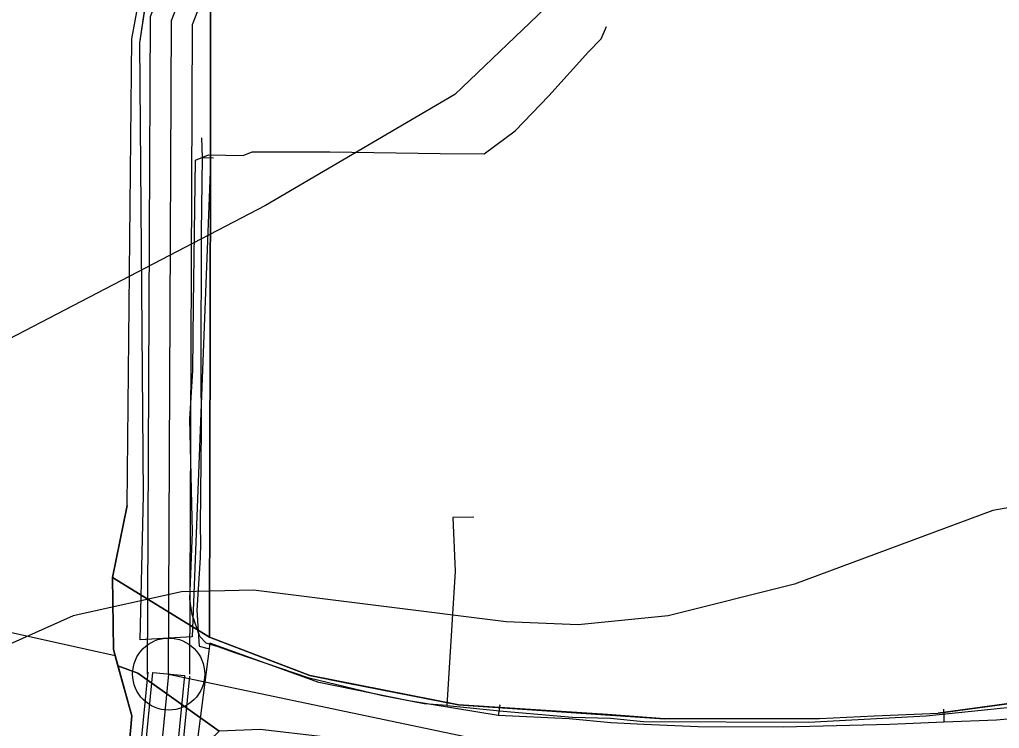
# Model space of a CAD drawing. Extents: x -662620 to -656370, y -1067090 to -1062990.
# Drawn here: x -661469.9 to -661376.8, y -1066263.4 to -1066196 of the extents above; entities that cross this region are included whole.
import ezdxf

# ---------------------------------------------------------------- set-up
doc = ezdxf.new("R2010")
doc.units = 0
for name, color, linetype in [('CESTA_ZABOR', 7, 'Continuous'), ('OBVOD_PÚ', 7, 'Continuous'), ('OSTATNÍ_PLOCHA_-_STÁVAJÍCÍ', 7, 'Continuous'), ('PLYNOVOD_-_STL', 7, 'Continuous'), ('POLNÍ_CESTA_STÁVAJÍCÍ_-_KRAJ', 7, 'Continuous'), ('POLNÍ_CESTA_STÁVAJÍCÍ_-_OSA', 7, 'Continuous'), ('Regionální_biocentrum_-_stávající', 7, 'Continuous'), ('SDELOVACÍ_VEDENÍ_-_PODZEMNÍ', 7, 'Continuous'), ('SILNICE_II__TŘÍDY_A_III__TŘÍDY', 7, 'Continuous'), ('VRSTEVNICE_ZÁKLADNÍ', 7, 'Continuous')]:
    doc.layers.add(name, color=color, linetype=linetype)

msp = doc.modelspace()

# ---------------------------------------------------------------- linework, layer by layer
at = {"layer": 'CESTA_ZABOR'}
for p, q in [((-661458.436, -1066198.247), (-661457.642, -1066193.015)), ((-661451.71, -1066195.38), (-661451.71, -1066209.69)), ((-661458.08, -1066241.225), (-661458.436, -1066198.247)), ((-661451.71, -1066209.69), (-661453.466, -1066254.69)), ((-661458.39, -1066254.968), (-661458.08, -1066241.225)), ((-661453.466, -1066254.69), (-661458.39, -1066254.968))]:
    msp.add_line(p, q, dxfattribs=at)
msp.add_lwpolyline([(-661413.39, -1066036.44), (-661414.41, -1066040.61), (-661418.7, -1066050.36), (-661425.38, -1066082.39), (-661428.69, -1066098.31), (-661431.7, -1066112.27), (-661438.28, -1066161.75), (-661449.09, -1066185.1), (-661450.32, -1066188.36), (-661451.27, -1066191.99), (-661451.71, -1066195.38), (-661451.71, -1066209.69), (-661453.466, -1066254.69), (-661458.39, -1066254.968), (-661458.08, -1066241.225), (-661458.436, -1066198.247), (-661457.642, -1066193.015), (-661454.196, -1066182.771), (-661446.043, -1066163.256), (-661441.9, -1066142.09), (-661431.44, -1066082.732), (-661422.518, -1066040.933), (-661419.247, -1066028.719), (-661412.46, -1066028.951)], close=True, dxfattribs=at)
msp.add_lwpolyline([(-661473.227, -1066381.863), (-661468.431, -1066366.143), (-661464.162, -1066344.797), (-661462.828, -1066329.317), (-661461.215, -1066299.477), (-661457.182, -1066258.089), (-661454.196, -1066258.38), (-661458.222, -1066299.704), (-661459.835, -1066329.527), (-661461.188, -1066345.222), (-661465.519, -1066366.877), (-661470.398, -1066382.87)], dxfattribs=at)
msp.add_lwpolyline([(-661473.227, -1066381.863), (-661468.431, -1066366.143), (-661464.162, -1066344.797), (-661462.828, -1066329.317), (-661461.215, -1066299.477), (-661457.182, -1066258.089), (-661454.196, -1066258.38), (-661458.222, -1066299.704), (-661459.835, -1066329.527), (-661461.188, -1066345.222), (-661465.519, -1066366.877), (-661470.398, -1066382.87)], dxfattribs=at)
at = {"layer": 'OBVOD_PÚ'}
for points in [[(-661459.19, -1066197.87), (-661457.4, -1066188.29)], [(-661451.71, -1066209.69), (-661451.71, -1066195.38)], [(-661459.63, -1066242.23), (-661459.19, -1066197.87)], [(-661451.8, -1066254.74), (-661451.71, -1066209.69)], [(-661459.63, -1066242.23), (-661461.03, -1066249.07)], [(-661461.03, -1066249.07), (-661460.94, -1066255.89)], [(-661442.27, -1066258.38), (-661451.8, -1066254.74)], [(-661460.94, -1066255.89), (-661459.18, -1066262.2)], [(-661428.16, -1066261.14), (-661442.27, -1066258.38)], [(-661372.84, -1066260.62), (-661382.57, -1066261.94)], [(-661413.99, -1066262.08), (-661428.16, -1066261.14)], [(-661460.63, -1066278.7), (-661459.18, -1066262.2)], [(-661408.57, -1066262.48), (-661413.99, -1066262.08)], [(-661393.85, -1066262.45), (-661408.57, -1066262.48)], [(-661393.85, -1066262.45), (-661388.66, -1066262.21)], [(-661388.66, -1066262.21), (-661382.57, -1066261.94)]]:
    msp.add_lwpolyline(points, dxfattribs=at)
at = {"layer": 'OSTATNÍ_PLOCHA_-_STÁVAJÍCÍ'}
for p, q in [((-661459.19, -1066197.87), (-661457.4, -1066188.29)), ((-661459.19, -1066197.87), (-661457.4, -1066188.29)), ((-661451.71, -1066195.38), (-661451.71, -1066209.69)), ((-661451.71, -1066195.38), (-661451.71, -1066209.69)), ((-661459.63, -1066242.23), (-661459.19, -1066197.87)), ((-661459.63, -1066242.23), (-661459.19, -1066197.87)), ((-661451.71, -1066209.69), (-661451.8, -1066254.74)), ((-661451.71, -1066209.69), (-661451.8, -1066254.74)), ((-661461.03, -1066249.07), (-661459.63, -1066242.23)), ((-661461.03, -1066249.07), (-661459.63, -1066242.23)), ((-661460.94, -1066255.89), (-661461.03, -1066249.07)), ((-661461.03, -1066249.07), (-661451.8, -1066254.74)), ((-661451.8, -1066254.74), (-661461.03, -1066249.07)), ((-661460.94, -1066255.89), (-661461.03, -1066249.07)), ((-661461.03, -1066249.07), (-661451.8, -1066254.74)), ((-661451.8, -1066254.74), (-661461.03, -1066249.07)), ((-661451.8, -1066254.74), (-661447.349, -1066256.44)), ((-661451.8, -1066254.74), (-661447.349, -1066256.44)), ((-661460.506, -1066257.447), (-661460.94, -1066255.89)), ((-661460.506, -1066257.447), (-661460.94, -1066255.89)), ((-661447.349, -1066256.44), (-661442.27, -1066258.38)), ((-661447.349, -1066256.44), (-661442.27, -1066258.38)), ((-661458.63, -1066258.16), (-661460.506, -1066257.447)), ((-661460.506, -1066257.447), (-661458.63, -1066258.16)), ((-661459.18, -1066262.2), (-661460.506, -1066257.447)), ((-661458.63, -1066258.16), (-661460.506, -1066257.447)), ((-661460.506, -1066257.447), (-661458.63, -1066258.16)), ((-661459.18, -1066262.2), (-661460.506, -1066257.447)), ((-661450.9, -1066263.65), (-661458.63, -1066258.16)), ((-661458.63, -1066258.16), (-661450.9, -1066263.65)), ((-661450.9, -1066263.65), (-661458.63, -1066258.16)), ((-661458.63, -1066258.16), (-661450.9, -1066263.65)), ((-661442.27, -1066258.38), (-661438.669, -1066259.084)), ((-661442.27, -1066258.38), (-661438.669, -1066259.084)), ((-661438.669, -1066259.084), (-661428.16, -1066261.14)), ((-661438.669, -1066259.084), (-661428.16, -1066261.14)), ((-661382.57, -1066261.94), (-661372.84, -1066260.62)), ((-661382.57, -1066261.94), (-661372.84, -1066260.62)), ((-661428.16, -1066261.14), (-661408.57, -1066262.48)), ((-661428.16, -1066261.14), (-661408.57, -1066262.48)), ((-661460.63, -1066278.7), (-661459.18, -1066262.2)), ((-661460.63, -1066278.7), (-661459.18, -1066262.2)), ((-661408.57, -1066262.48), (-661393.85, -1066262.45)), ((-661408.57, -1066262.48), (-661393.85, -1066262.45)), ((-661393.85, -1066262.45), (-661388.66, -1066262.21)), ((-661393.85, -1066262.45), (-661388.66, -1066262.21)), ((-661388.66, -1066262.21), (-661382.57, -1066261.94)), ((-661388.66, -1066262.21), (-661382.57, -1066261.94))]:
    msp.add_line(p, q, dxfattribs=at)
for points in [[(-661428.69, -1066098.31), (-661431.7, -1066112.27), (-661438.28, -1066161.75), (-661449.09, -1066185.1), (-661450.32, -1066188.36), (-661451.27, -1066191.99), (-661451.71, -1066195.38), (-661451.71, -1066209.69), (-661451.8, -1066254.74), (-661461.03, -1066249.07), (-661459.63, -1066242.23), (-661459.19, -1066197.87), (-661457.4, -1066188.29), (-661455.71, -1066182.65), (-661445.97, -1066159.04), (-661441.9, -1066142.09), (-661432.53, -1066081.06)], [(-661428.69, -1066098.31), (-661431.7, -1066112.27), (-661438.28, -1066161.75), (-661449.09, -1066185.1), (-661450.32, -1066188.36), (-661451.27, -1066191.99), (-661451.71, -1066195.38), (-661451.71, -1066209.69), (-661451.8, -1066254.74), (-661461.03, -1066249.07), (-661459.63, -1066242.23), (-661459.19, -1066197.87), (-661457.4, -1066188.29), (-661455.71, -1066182.65), (-661445.97, -1066159.04), (-661441.9, -1066142.09), (-661432.53, -1066081.06)], [(-661373, -1066267.7), (-661394, -1066267.9), (-661409, -1066267.7), (-661423.7, -1066266.7), (-661441, -1066264.2), (-661447, -1066263.5), (-661450.9, -1066263.65), (-661458.63, -1066258.16), (-661460.506, -1066257.447), (-661460.94, -1066255.89), (-661461.03, -1066249.07), (-661451.8, -1066254.74), (-661447.349, -1066256.44), (-661442.27, -1066258.38), (-661438.669, -1066259.084), (-661428.16, -1066261.14), (-661408.57, -1066262.48), (-661393.85, -1066262.45), (-661388.66, -1066262.21), (-661382.57, -1066261.94), (-661372.84, -1066260.62)], [(-661373, -1066267.7), (-661394, -1066267.9), (-661409, -1066267.7), (-661423.7, -1066266.7), (-661441, -1066264.2), (-661447, -1066263.5), (-661450.9, -1066263.65), (-661458.63, -1066258.16), (-661460.506, -1066257.447), (-661460.94, -1066255.89), (-661461.03, -1066249.07), (-661451.8, -1066254.74), (-661447.349, -1066256.44), (-661442.27, -1066258.38), (-661438.669, -1066259.084), (-661428.16, -1066261.14), (-661408.57, -1066262.48), (-661393.85, -1066262.45), (-661388.66, -1066262.21), (-661382.57, -1066261.94), (-661372.84, -1066260.62)], [(-661476.23, -1066372.72), (-661464.24, -1066329.78), (-661462.49, -1066303.56), (-661460.63, -1066278.7), (-661459.18, -1066262.2), (-661460.506, -1066257.447), (-661458.63, -1066258.16), (-661450.9, -1066263.65), (-661453.5, -1066266.16), (-661455.48, -1066279.6), (-661455.38, -1066288.32), (-661454.93, -1066288.33), (-661455.04, -1066290.15), (-661455.15, -1066291.64), (-661455.18, -1066293.26), (-661455.56, -1066293.19), (-661457.14, -1066304.12), (-661458.07, -1066317.93), (-661458.81, -1066330.95), (-661458.95, -1066338.99), (-661459.65, -1066345.39), (-661462.96, -1066355.26)], [(-661476.23, -1066372.72), (-661464.24, -1066329.78), (-661462.49, -1066303.56), (-661460.63, -1066278.7), (-661459.18, -1066262.2), (-661460.506, -1066257.447), (-661458.63, -1066258.16), (-661450.9, -1066263.65), (-661453.5, -1066266.16), (-661455.48, -1066279.6), (-661455.38, -1066288.32), (-661454.93, -1066288.33), (-661455.04, -1066290.15), (-661455.15, -1066291.64), (-661455.18, -1066293.26), (-661455.56, -1066293.19), (-661457.14, -1066304.12), (-661458.07, -1066317.93), (-661458.81, -1066330.95), (-661458.95, -1066338.99), (-661459.65, -1066345.39), (-661462.96, -1066355.26)]]:
    msp.add_lwpolyline(points, dxfattribs=at)
at = {"layer": 'PLYNOVOD_-_STL'}
for points in [[(-661452.58, -1066207.29), (-661452.52, -1066209.15), (-661452.59, -1066216.29), (-661452.63, -1066229.06), (-661452.61, -1066234.92), (-661452.71, -1066244.16), (-661452.65, -1066245.78), (-661452.68, -1066247.2), (-661453.02, -1066252.16), (-661452.9, -1066254.14), (-661452.78, -1066255.58), (-661452.06, -1066255.76), (-661451.856, -1066255.804)], [(-661452.52, -1066209.15), (-661451.42, -1066209.17)], [(-661451.856, -1066255.804), (-661453.23, -1066266.639), (-661454.24, -1066270.72), (-661455.8, -1066278.44), (-661456.68, -1066287.959)], [(-661365.63, -1066261.6), (-661377.03, -1066262.61), (-661382.001, -1066262.806), (-661387.19, -1066263.01), (-661397.32, -1066263.29), (-661405.38, -1066263.25), (-661410.55, -1066263.02), (-661413.68, -1066262.86), (-661417.63, -1066262.47), (-661424.38, -1066262.17), (-661432.88, -1066260.79), (-661441.42, -1066259.03), (-661451.79, -1066255.28), (-661451.856, -1066255.804)], [(-661424.218, -1066261.183), (-661424.322, -1066261.816), (-661424.38, -1066262.17)], [(-661424.218, -1066261.183), (-661424.211, -1066261.143)], [(-661382.042, -1066261.607), (-661382.043, -1066261.574)], [(-661382.001, -1066262.806), (-661382.027, -1066262.051), (-661382.042, -1066261.607)]]:
    msp.add_lwpolyline(points, dxfattribs=at)
at = {"layer": 'POLNÍ_CESTA_STÁVAJÍCÍ_-_KRAJ'}
for points in [[(-661457.689, -1066258.226), (-661457.417, -1066195.74), (-661444.987, -1066163.856), (-661424.306, -1066052.931), (-661418.114, -1066033.005), (-661415.384, -1066020.994), (-661408.949, -1066008.964), (-661400.027, -1065999.517), (-661398.291, -1065990.593), (-661398.021, -1065951.712), (-661379.329, -1065903.491), (-661370.678, -1065883.755), (-661362.205, -1065868.177), (-661350.856, -1065854.89), (-661335.545, -1065845.147), (-661315.743, -1065840.264), (-661299.747, -1065833.865)], [(-661453.689, -1066258.243), (-661453.42, -1066196.501), (-661441.124, -1066164.959), (-661420.417, -1066053.894), (-661414.248, -1066034.044), (-661411.602, -1066022.405), (-661405.674, -1066011.322), (-661396.322, -1066001.419), (-661394.294, -1065990.992), (-661394.027, -1065952.473), (-661375.631, -1065905.018), (-661367.082, -1065885.516), (-661358.892, -1065870.456), (-661348.203, -1065857.943), (-661333.951, -1065848.873), (-661314.516, -1065844.081), (-661298.261, -1065837.579)], [(-661457.679, -1066258.04), (-661461.713, -1066299.439), (-661463.326, -1066329.282), (-661464.658, -1066344.727), (-661468.917, -1066366.021), (-661473.699, -1066381.695), (-661478.965, -1066394.597), (-661487.509, -1066407.544), (-661497.306, -1066414.247), (-661514.341, -1066423.296), (-661538.339, -1066433.812), (-661547.826, -1066439.951), (-661554.416, -1066447.114), (-661558.045, -1066455.769)], [(-661453.698, -1066258.428), (-661457.724, -1066299.741), (-661459.336, -1066329.562), (-661460.692, -1066345.292), (-661465.033, -1066366.999), (-661469.926, -1066383.037), (-661475.41, -1066396.473), (-661484.603, -1066410.402), (-661495.232, -1066417.674), (-661512.597, -1066426.9), (-661536.437, -1066437.346), (-661545.226, -1066443.033), (-661550.998, -1066449.307), (-661554.356, -1066457.316)]]:
    msp.add_lwpolyline(points, dxfattribs=at)
msp.add_circle((-661455.689, -1066258.234), 3.425, dxfattribs=at)
at = {"layer": 'POLNÍ_CESTA_STÁVAJÍCÍ_-_OSA'}
for points in [[(-661455.689, -1066258.234), (-661455.418, -1066196.12), (-661443.056, -1066164.407), (-661422.362, -1066053.412), (-661416.181, -1066033.525), (-661413.493, -1066021.7), (-661407.312, -1066010.143), (-661398.174, -1066000.468), (-661396.293, -1065990.793), (-661396.024, -1065952.092), (-661377.48, -1065904.254), (-661368.88, -1065884.635), (-661360.549, -1065869.317), (-661349.53, -1065856.416), (-661334.748, -1065847.01), (-661315.129, -1065842.172), (-661299.004, -1065835.722)], [(-661455.689, -1066258.234), (-661459.719, -1066299.59), (-661461.331, -1066329.422), (-661462.675, -1066345.01), (-661466.975, -1066366.51), (-661471.812, -1066382.366), (-661477.187, -1066395.535), (-661486.056, -1066408.973), (-661496.269, -1066415.96), (-661513.469, -1066425.098), (-661537.388, -1066435.579), (-661546.526, -1066441.492), (-661552.707, -1066448.211), (-661556.201, -1066456.542)]]:
    msp.add_lwpolyline(points, dxfattribs=at)
at = {"layer": 'Regionální_biocentrum_-_stávající'}
msp.add_lwpolyline([(-661471.022, -1066254.186), (-661463.201, -1066255.923), (-661460.902, -1066256.434), (-661460.781, -1066256.461), (-661460.506, -1066257.447), (-661459.18, -1066262.2), (-661460.63, -1066278.7), (-661462.49, -1066303.56), (-661464.24, -1066329.78), (-661476.23, -1066372.72)], dxfattribs=at)
at = {"layer": 'SDELOVACÍ_VEDENÍ_-_PODZEMNÍ'}
for points in [[(-661429.27, -1066261.21), (-661431.41, -1066261.06), (-661435.51, -1066260.26), (-661442.33, -1066258.62), (-661449.3, -1066256.24), (-661451, -1066255.64), (-661452.13, -1066255.29), (-661452.72, -1066254.66), (-661453.44, -1066252.56), (-661453.69, -1066251.13), (-661453.42, -1066244.74), (-661453.67, -1066234.02), (-661453.4, -1066229.39), (-661453.33, -1066223.15), (-661453.14, -1066209.39), (-661451.89, -1066208.91), (-661448.61, -1066208.95), (-661447.74, -1066208.6), (-661440.39, -1066208.62), (-661429.9, -1066208.76), (-661425.72, -1066208.79), (-661422.77, -1066206.62), (-661419.56, -1066203.3), (-661415.8, -1066199.12), (-661414.61, -1066197.88), (-661414.1, -1066196.71)], [(-661429.27, -1066261.21), (-661431.41, -1066261.06), (-661435.51, -1066260.26), (-661442.33, -1066258.62), (-661449.3, -1066256.24), (-661451, -1066255.64), (-661452.13, -1066255.29), (-661452.72, -1066254.66), (-661453.44, -1066252.56), (-661453.69, -1066251.13), (-661453.42, -1066244.74), (-661453.67, -1066234.02), (-661453.4, -1066229.39), (-661453.33, -1066223.15), (-661453.14, -1066209.39), (-661451.89, -1066208.91), (-661448.61, -1066208.95), (-661447.74, -1066208.6), (-661440.39, -1066208.62), (-661429.9, -1066208.76), (-661425.72, -1066208.79), (-661422.77, -1066206.62), (-661419.56, -1066203.3), (-661415.8, -1066199.12), (-661414.61, -1066197.88), (-661414.1, -1066196.71)], [(-661429.27, -1066261.21), (-661431.41, -1066261.06), (-661435.51, -1066260.26), (-661442.33, -1066258.62), (-661449.3, -1066256.24), (-661451, -1066255.64), (-661452.13, -1066255.29), (-661452.72, -1066254.66), (-661453.44, -1066252.56), (-661453.69, -1066251.13), (-661453.42, -1066244.74), (-661453.67, -1066234.02), (-661453.4, -1066229.39), (-661453.33, -1066223.15), (-661453.14, -1066209.39), (-661451.89, -1066208.91), (-661448.61, -1066208.95), (-661447.74, -1066208.6), (-661440.39, -1066208.62), (-661429.9, -1066208.76), (-661425.72, -1066208.79), (-661422.77, -1066206.62), (-661419.56, -1066203.3), (-661415.8, -1066199.12), (-661414.61, -1066197.88), (-661414.1, -1066196.71)], [(-661429.27, -1066261.21), (-661431.41, -1066261.06), (-661435.51, -1066260.26), (-661442.33, -1066258.62), (-661449.3, -1066256.24), (-661451, -1066255.64), (-661452.13, -1066255.29), (-661452.72, -1066254.66), (-661453.44, -1066252.56), (-661453.69, -1066251.13), (-661453.42, -1066244.74), (-661453.67, -1066234.02), (-661453.4, -1066229.39), (-661453.33, -1066223.15), (-661453.14, -1066209.39), (-661451.89, -1066208.91), (-661448.61, -1066208.95), (-661447.74, -1066208.6), (-661440.39, -1066208.62), (-661429.9, -1066208.76), (-661425.72, -1066208.79), (-661422.77, -1066206.62), (-661419.56, -1066203.3), (-661415.8, -1066199.12), (-661414.61, -1066197.88), (-661414.1, -1066196.71)], [(-661453.67, -1066234.02), (-661453.4, -1066229.39)], [(-661453.67, -1066234.02), (-661453.4, -1066229.39)], [(-661453.67, -1066234.02), (-661453.4, -1066229.39)], [(-661453.67, -1066234.02), (-661453.4, -1066229.39)], [(-661429.27, -1066261.21), (-661431.41, -1066261.06), (-661435.51, -1066260.26), (-661442.33, -1066258.62), (-661449.3, -1066256.24), (-661451, -1066255.64), (-661452.13, -1066255.29), (-661452.72, -1066254.66), (-661453.44, -1066252.56), (-661453.69, -1066251.13), (-661453.42, -1066244.74), (-661453.67, -1066234.02)], [(-661429.27, -1066261.21), (-661431.41, -1066261.06), (-661435.51, -1066260.26), (-661442.33, -1066258.62), (-661449.3, -1066256.24), (-661451, -1066255.64), (-661452.13, -1066255.29), (-661452.72, -1066254.66), (-661453.44, -1066252.56), (-661453.69, -1066251.13), (-661453.42, -1066244.74), (-661453.67, -1066234.02)], [(-661429.27, -1066261.21), (-661431.41, -1066261.06), (-661435.51, -1066260.26), (-661442.33, -1066258.62), (-661449.3, -1066256.24), (-661451, -1066255.64), (-661452.13, -1066255.29), (-661452.72, -1066254.66), (-661453.44, -1066252.56), (-661453.69, -1066251.13), (-661453.42, -1066244.74), (-661453.67, -1066234.02)], [(-661429.27, -1066261.21), (-661431.41, -1066261.06), (-661435.51, -1066260.26), (-661442.33, -1066258.62), (-661449.3, -1066256.24), (-661451, -1066255.64), (-661452.13, -1066255.29), (-661452.72, -1066254.66), (-661453.44, -1066252.56), (-661453.69, -1066251.13), (-661453.42, -1066244.74), (-661453.67, -1066234.02)], [(-661426.7, -1066243.33), (-661428.7, -1066243.34), (-661428.47, -1066248.46), (-661429.11, -1066258.66), (-661429.27, -1066261.21)], [(-661426.7, -1066243.33), (-661428.7, -1066243.34), (-661428.47, -1066248.46), (-661429.11, -1066258.66), (-661429.27, -1066261.21)], [(-661426.7, -1066243.33), (-661428.7, -1066243.34), (-661428.47, -1066248.46), (-661429.11, -1066258.66), (-661429.27, -1066261.21)], [(-661426.7, -1066243.33), (-661428.7, -1066243.34), (-661428.47, -1066248.46), (-661429.11, -1066258.66), (-661429.27, -1066261.21)], [(-661429.27, -1066261.21), (-661423.91, -1066261.76), (-661417.31, -1066262.33), (-661413.71, -1066262.41), (-661410.59, -1066262.75), (-661394.91, -1066262.79), (-661383.71, -1066262.19), (-661375.42, -1066261.36)], [(-661429.27, -1066261.21), (-661423.91, -1066261.76), (-661417.31, -1066262.33), (-661413.71, -1066262.41), (-661410.59, -1066262.75), (-661394.91, -1066262.79), (-661383.71, -1066262.19), (-661375.42, -1066261.36)], [(-661429.27, -1066261.21), (-661423.91, -1066261.76), (-661417.31, -1066262.33), (-661413.71, -1066262.41), (-661410.59, -1066262.75), (-661394.91, -1066262.79), (-661383.71, -1066262.19), (-661375.42, -1066261.36)], [(-661429.27, -1066261.21), (-661423.91, -1066261.76), (-661417.31, -1066262.33), (-661413.71, -1066262.41), (-661410.59, -1066262.75), (-661394.91, -1066262.79), (-661383.71, -1066262.19), (-661375.42, -1066261.36)]]:
    msp.add_lwpolyline(points, dxfattribs=at)
at = {"layer": 'SILNICE_II__TŘÍDY_A_III__TŘÍDY'}
msp.add_lwpolyline([(-661455.689, -1066258.234), (-661425.113, -1066264.68), (-661348.589, -1066266.002), (-661242.482, -1066292.612), (-661199.344, -1066308.809), (-661155.546, -1066329.469), (-661101.005, -1066323.849), (-661049.273, -1066285.34), (-661003.657, -1066246.5), (-660916.886, -1066269.638), (-660858.544, -1066277.241), (-660843.999, -1066278.233), (-660831.108, -1066280.877), (-660727.438, -1066329.774), (-660601.373, -1066369.961)], dxfattribs=at)
at = {"layer": 'VRSTEVNICE_ZÁKLADNÍ'}
for points in [[(-661363.403, -1066106.237), (-661362.974, -1066136.212), (-661363.545, -1066145.062), (-661365.972, -1066150.2), (-661371.462, -1066156.38), (-661381.388, -1066162.761), (-661395.091, -1066169.327), (-661402.227, -1066174.038), (-661408.793, -1066180.889), (-661419.213, -1066194.306), (-661428.491, -1066203.156), (-661446.476, -1066213.719), (-661474.738, -1066228.421)], [(-661363.403, -1066106.237), (-661362.974, -1066136.212), (-661363.545, -1066145.062), (-661365.972, -1066150.2), (-661371.462, -1066156.38), (-661381.388, -1066162.761), (-661395.091, -1066169.327), (-661402.227, -1066174.038), (-661408.793, -1066180.889), (-661419.213, -1066194.306), (-661428.491, -1066203.156), (-661446.476, -1066213.719), (-661474.738, -1066228.421)], [(-661365.401, -1066240.554), (-661377.391, -1066242.695), (-661396.232, -1066249.689), (-661408.222, -1066252.686), (-661416.787, -1066253.543), (-661423.638, -1066253.257), (-661447.618, -1066250.26), (-661454.47, -1066250.403), (-661464.747, -1066252.686), (-661480.734, -1066259.823)], [(-661365.401, -1066240.554), (-661377.391, -1066242.695), (-661396.232, -1066249.689), (-661408.222, -1066252.686), (-661416.787, -1066253.543), (-661423.638, -1066253.257), (-661447.618, -1066250.26), (-661454.47, -1066250.403), (-661464.747, -1066252.686), (-661480.734, -1066259.823)]]:
    msp.add_lwpolyline(points, dxfattribs=at)

doc.saveas('drawing.dxf')
